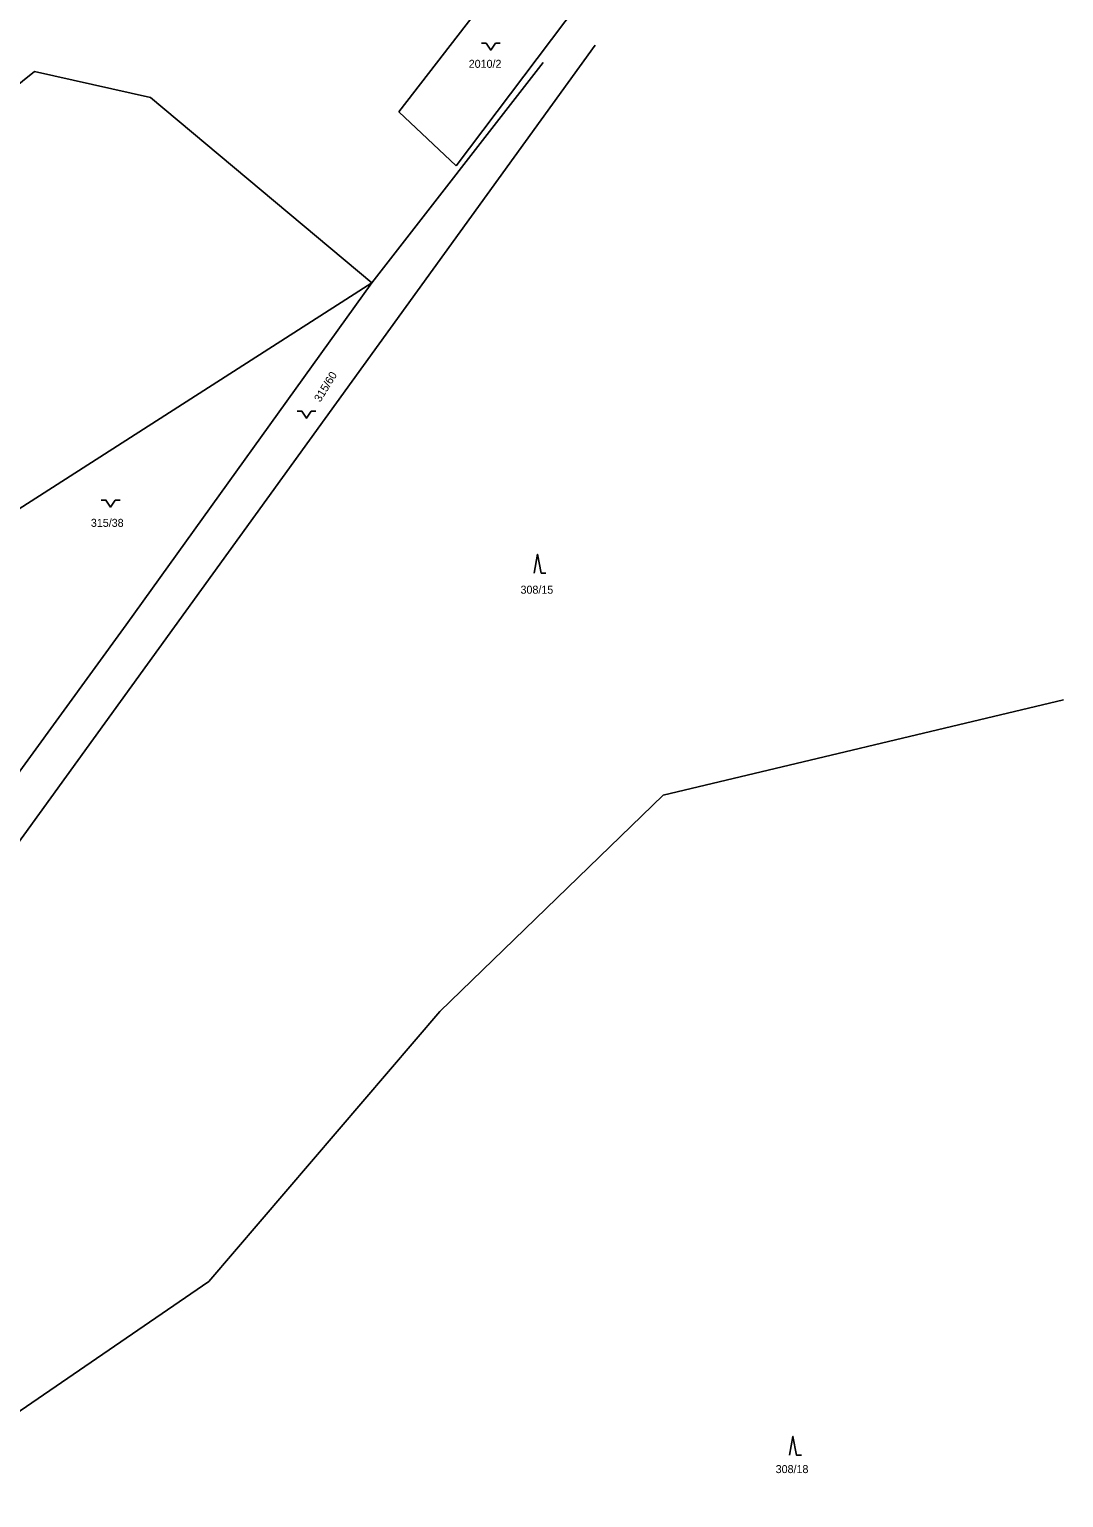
# Model space of a CAD drawing. Extents: x -762263 to -760336, y -1154405 to -1152076.
# Drawn here: x -760862.4 to -760642.8, y -1153629.6 to -1153317.8 of the extents above; entities that cross this region are included whole.
import ezdxf

# ---------------------------------------------------------------- set-up
doc = ezdxf.new("R2010")
doc.units = 0
for name, color, linetype in [('Vrstva 1', 7, 'Continuous'), ('Vrstva 18', 7, 'Continuous'), ('Vrstva 25', 7, 'Continuous'), ('Vrstva 6', 7, 'Continuous')]:
    doc.layers.add(name, color=color, linetype=linetype)

msp = doc.modelspace()

# ---------------------------------------------------------------- linework, layer by layer
at = {"layer": 'Vrstva 1'}
for p, q in [((-760742.25, -1153321.15), (-760872.1, -1153500.69)), ((-760642.76, -1153460.22), (-760727.8, -1153480.46)), ((-760727.8, -1153480.46), (-760775.25, -1153526.4)), ((-760775.25, -1153526.4), (-760824.24, -1153583.74)), ((-760824.24, -1153583.74), (-760891.34, -1153629.63))]:
    msp.add_line(p, q, dxfattribs=at)
at = {"layer": 'Vrstva 25'}
for points in [[(-760766.39, -1153320.7), (-760765.39, -1153320.7), (-760764.39, -1153322.2), (-760763.39, -1153320.7), (-760762.39, -1153320.7)], [(-760805.52, -1153398.9), (-760804.52, -1153398.9), (-760803.52, -1153400.4), (-760802.52, -1153398.9), (-760801.52, -1153398.9)], [(-760847.13, -1153417.76), (-760846.13, -1153417.76), (-760845.13, -1153419.26), (-760844.13, -1153417.76), (-760843.13, -1153417.76)], [(-760755.18, -1153433.27), (-760754.48, -1153429.27), (-760753.68, -1153433.27), (-760752.68, -1153433.27)], [(-760700.95, -1153620.63), (-760700.25, -1153616.63), (-760699.45, -1153620.63), (-760698.45, -1153620.63)]]:
    msp.add_lwpolyline(points, dxfattribs=at)
at = {"layer": 'Vrstva 6'}
for p, q in [((-760783.93, -1153335.32), (-760757.71, -1153301.34)), ((-760745.86, -1153312.46), (-760771.74, -1153346.76)), ((-760861.26, -1153326.74), (-760899.55, -1153357.45)), ((-760836.63, -1153332.25), (-760861.26, -1153326.74)), ((-760789.66, -1153371.61), (-760753.24, -1153324.8)), ((-760836.63, -1153332.25), (-760789.66, -1153371.61)), ((-760771.74, -1153346.76), (-760783.93, -1153335.32)), ((-760789.66, -1153371.61), (-760911.11, -1153449.42)), ((-760789.66, -1153371.61), (-760841.8, -1153444.25)), ((-760841.8, -1153444.25), (-760879.76, -1153496.39))]:
    msp.add_line(p, q, dxfattribs=at)

# ---------------------------------------------------------------- texts
at = {"layer": 'Vrstva 18'}
for s, p in [('2010/2', (-760769.085, -1153325.96)), ('315/38', (-760849.316, -1153423.45)), ('308/15', (-760758.083, -1153437.65)), ('308/18', (-760703.903, -1153624.42))]:
    msp.add_text(s, height=1.7, dxfattribs=at).set_placement(p)
msp.add_text('315/60', height=1.7, rotation=58.44169, dxfattribs=at).set_placement((-760800.599, -1153397.083))

doc.saveas('drawing.dxf')
